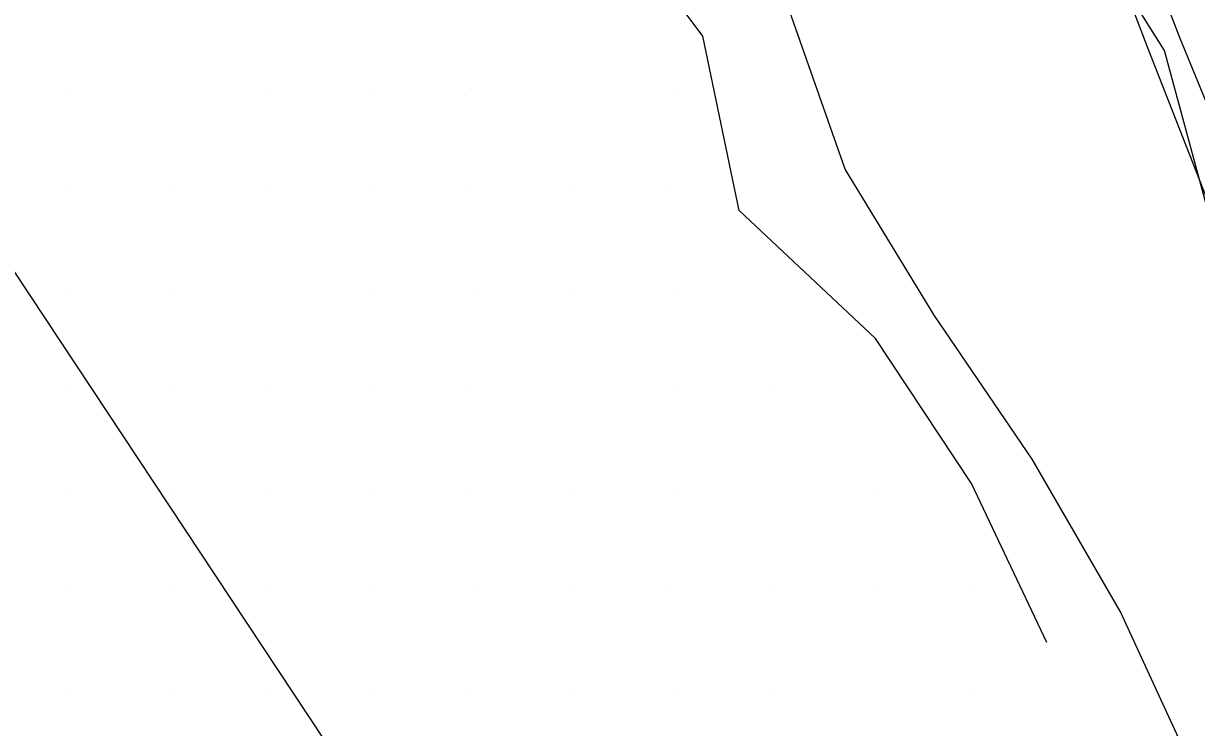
# Model space of a CAD drawing. Extents: x 1602514 to 1609837, y 863887 to 871157.
# Drawn here: x 1604320.5 to 1604495.8, y 868495.5 to 868600.8 of the extents above; entities that cross this region are included whole.
import ezdxf

# ---------------------------------------------------------------- set-up
doc = ezdxf.new("R2010")
doc.units = 0
for name, color, linetype in [('Survey-Flow line', 7, 'Continuous'), ('Survey-Ridge Lines', 7, 'Continuous'), ('Survey-Spot dirt', 7, 'Continuous'), ('Survey-Vegetation trees', 7, 'Continuous')]:
    doc.layers.add(name, color=color, linetype=linetype)

msp = doc.modelspace()

# ---------------------------------------------------------------- linework, layer by layer
at = {"layer": 'Survey-Flow line'}
msp.add_lwpolyline([(1604537.67, 868479.78), (1604531.49, 868504.94), (1604521.95, 868528.36), (1604512.39, 868552.01), (1604502.89, 868575.32), (1604493.37, 868598.54), (1604484.21, 868622.28), (1604474.86, 868645.6), (1604466.13, 868669.53), (1604457.95, 868693.59), (1604450.01, 868717.41), (1604441.97, 868742.06), (1604434.89, 868765.77), (1604426.64, 868789.43), (1604419.87, 868814.36), (1604411.3, 868838), (1604404.27, 868862.24), (1604397, 868886.54), (1604390.36, 868911.27), (1604386.73, 868936.5)], dxfattribs=at)
msp.add_lwpolyline([(1604537.67, 868479.78), (1604531.49, 868504.94), (1604521.95, 868528.36), (1604512.39, 868552.01), (1604502.89, 868575.32), (1604493.37, 868598.54), (1604484.21, 868622.28), (1604474.86, 868645.6), (1604466.13, 868669.53), (1604457.95, 868693.59), (1604450.01, 868717.41), (1604441.97, 868742.06), (1604434.89, 868765.77), (1604426.64, 868789.43), (1604419.87, 868814.36), (1604411.3, 868838), (1604404.27, 868862.24), (1604397, 868886.54), (1604390.36, 868911.27), (1604386.73, 868936.5)], dxfattribs=at)
at = {"layer": 'Survey-Ridge Lines'}
for points in [[(1604484.44, 868512.77), (1604471.23, 868535.6), (1604456.61, 868557.12), (1604443.28, 868578.98), (1604434.63, 868603.63), (1604419.68, 868625.03), (1604407.62, 868648.56), (1604398.97, 868673.19), (1604385.98, 868695.5), (1604377.79, 868721.88), (1604369.61, 868744.74), (1604359.38, 868767.89), (1604353.35, 868794.66), (1604342.37, 868817.81), (1604333.79, 868842.09), (1604332.04, 868868.63), (1604329.31, 868895.47), (1604322.89, 868920.63), (1604325.28, 868948.19), (1604325.84, 868972.83), (1604330.44, 869001.73), (1604324.91, 869028.41), (1604328.01, 869053.17), (1604333.56, 869080.61)], [(1604484.44, 868512.77), (1604471.23, 868535.6), (1604456.61, 868557.12), (1604443.28, 868578.98), (1604434.63, 868603.63), (1604419.68, 868625.03), (1604407.62, 868648.56), (1604398.97, 868673.19), (1604385.98, 868695.5), (1604377.79, 868721.88), (1604369.61, 868744.74), (1604359.38, 868767.89), (1604353.35, 868794.66), (1604342.37, 868817.81), (1604333.79, 868842.09), (1604332.04, 868868.63), (1604329.31, 868895.47), (1604322.89, 868920.63), (1604325.28, 868948.19), (1604325.84, 868972.83), (1604330.44, 869001.73), (1604324.91, 869028.41), (1604328.01, 869053.17), (1604333.56, 869080.61)], [(1604517.46, 868526.49), (1604508.17, 868550.33), (1604497.85, 868573.34), (1604488.7, 868596.71), (1604479.59, 868620.54), (1604470.72, 868644.05), (1604462.42, 868668.2), (1604453.99, 868692.22), (1604446.34, 868716.16), (1604437.68, 868740.71), (1604431.41, 868764.65), (1604421.86, 868787.91), (1604415.12, 868812.95), (1604406.23, 868836.52), (1604398.33, 868860.54), (1604392.52, 868885.3), (1604385.23, 868909.94), (1604382.59, 868935.47)], [(1604517.46, 868526.49), (1604508.17, 868550.33), (1604497.85, 868573.34), (1604488.7, 868596.71), (1604479.59, 868620.54), (1604470.72, 868644.05), (1604462.42, 868668.2), (1604453.99, 868692.22), (1604446.34, 868716.16), (1604437.68, 868740.71), (1604431.41, 868764.65), (1604421.86, 868787.91), (1604415.12, 868812.95), (1604406.23, 868836.52), (1604398.33, 868860.54), (1604392.52, 868885.3), (1604385.23, 868909.94), (1604382.59, 868935.47)], [(1604473.45, 868508.21), (1604462.16, 868531.98), (1604447.84, 868553.67), (1604427.45, 868572.81), (1604422.01, 868598.88), (1604406.2, 868620.01), (1604394.65, 868643.92), (1604390.97, 868670.42), (1604372.39, 868690.85), (1604365.74, 868718.09), (1604358.94, 868741.3), (1604349.92, 868764.86), (1604342.27, 868791.38), (1604325.98, 868813.02)], [(1604473.45, 868508.21), (1604462.16, 868531.98), (1604447.84, 868553.67), (1604427.45, 868572.81), (1604422.01, 868598.88), (1604406.2, 868620.01), (1604394.65, 868643.92), (1604390.97, 868670.42), (1604372.39, 868690.85), (1604365.74, 868718.09), (1604358.94, 868741.3), (1604349.92, 868764.86), (1604342.27, 868791.38), (1604325.98, 868813.02)], [(1604532.81, 868430.77), (1604518.43, 868443.6), (1604511.14, 868468.06), (1604495.18, 868489.52), (1604484.44, 868512.77)], [(1604532.81, 868430.77), (1604518.43, 868443.6), (1604511.14, 868468.06), (1604495.18, 868489.52), (1604484.44, 868512.77)]]:
    msp.add_lwpolyline(points, dxfattribs=at)
at = {"layer": 'Survey-Spot dirt'}
for p, q in [((1604327.51, 868590.77), (1604327.51, 868590.77)), ((1604327.51, 868590.77), (1604327.51, 868590.77)), ((1604357.33, 868590.92), (1604357.33, 868590.92)), ((1604357.33, 868590.92), (1604357.33, 868590.92)), ((1604372.58, 868591.04), (1604372.58, 868591.04)), ((1604372.58, 868591.04), (1604372.58, 868591.04)), ((1604387.43, 868590.98), (1604387.43, 868590.98)), ((1604387.43, 868590.98), (1604387.43, 868590.98)), ((1604417.57, 868591.03), (1604417.57, 868591.03)), ((1604417.57, 868591.03), (1604417.57, 868591.03)), ((1604327.58, 868576.09), (1604327.58, 868576.09)), ((1604327.58, 868576.09), (1604327.58, 868576.09)), ((1604342.65, 868575.94), (1604342.65, 868575.94)), ((1604342.65, 868575.94), (1604342.65, 868575.94)), ((1604372.53, 868576.03), (1604372.53, 868576.03)), ((1604372.53, 868576.03), (1604372.53, 868576.03)), ((1604402.52, 868576.03), (1604402.52, 868576.03)), ((1604402.52, 868576.03), (1604402.52, 868576.03)), ((1604417.39, 868575.9), (1604417.39, 868575.9)), ((1604417.39, 868575.9), (1604417.39, 868575.9)), ((1604357.24, 868575.86), (1604357.24, 868575.86)), ((1604357.24, 868575.86), (1604357.24, 868575.86)), ((1604387.49, 868575.89), (1604387.49, 868575.89)), ((1604387.49, 868575.89), (1604387.49, 868575.89)), ((1604327.52, 868561.01), (1604327.52, 868561.01)), ((1604327.52, 868561.01), (1604327.52, 868561.01)), ((1604342.56, 868560.94), (1604342.56, 868560.94)), ((1604342.56, 868560.94), (1604342.56, 868560.94)), ((1604372.36, 868560.94), (1604372.36, 868560.94)), ((1604372.36, 868560.94), (1604372.36, 868560.94)), ((1604387.67, 868560.98), (1604387.67, 868560.98)), ((1604387.67, 868560.98), (1604387.67, 868560.98)), ((1604402.39, 868560.86), (1604402.39, 868560.86)), ((1604402.39, 868560.86), (1604402.39, 868560.86)), ((1604417.57, 868561.17), (1604417.57, 868561.17)), ((1604417.57, 868561.17), (1604417.57, 868561.17)), ((1604327.53, 868546.09), (1604327.53, 868546.09)), ((1604327.53, 868546.09), (1604327.53, 868546.09)), ((1604357.21, 868546.13), (1604357.21, 868546.13)), ((1604357.21, 868546.13), (1604357.21, 868546.13)), ((1604342.36, 868545.86), (1604342.36, 868545.86)), ((1604342.36, 868545.86), (1604342.36, 868545.86)), ((1604372.54, 868546.05), (1604372.54, 868546.05)), ((1604372.54, 868546.05), (1604372.54, 868546.05)), ((1604387.35, 868545.77), (1604387.35, 868545.77)), ((1604387.35, 868545.77), (1604387.35, 868545.77)), ((1604417.65, 868545.96), (1604417.65, 868545.96)), ((1604417.65, 868545.96), (1604417.65, 868545.96)), ((1604432.4, 868546), (1604432.4, 868546)), ((1604432.4, 868546), (1604432.4, 868546)), ((1604327.47, 868531.15), (1604327.47, 868531.15)), ((1604327.47, 868531.15), (1604327.47, 868531.15)), ((1604342.48, 868531.07), (1604342.48, 868531.07)), ((1604342.48, 868531.07), (1604342.48, 868531.07)), ((1604357.36, 868531.09), (1604357.36, 868531.09)), ((1604357.36, 868531.09), (1604357.36, 868531.09)), ((1604372.53, 868531.22), (1604372.53, 868531.22)), ((1604372.53, 868531.22), (1604372.53, 868531.22)), ((1604387.38, 868530.8), (1604387.38, 868530.8)), ((1604387.38, 868530.8), (1604387.38, 868530.8)), ((1604402.32, 868530.9), (1604402.32, 868530.9)), ((1604402.32, 868530.9), (1604402.32, 868530.9)), ((1604417.6, 868531), (1604417.6, 868531)), ((1604417.6, 868531), (1604417.6, 868531)), ((1604447.7, 868530.58), (1604447.7, 868530.58)), ((1604447.7, 868530.58), (1604447.7, 868530.58)), ((1604327.53, 868516), (1604327.53, 868516)), ((1604327.53, 868516), (1604327.53, 868516)), ((1604342.63, 868515.91), (1604342.63, 868515.91)), ((1604342.63, 868515.91), (1604342.63, 868515.91)), ((1604357.4, 868515.99), (1604357.4, 868515.99)), ((1604357.4, 868515.99), (1604357.4, 868515.99)), ((1604372.45, 868515.94), (1604372.45, 868515.94)), ((1604372.45, 868515.94), (1604372.45, 868515.94)), ((1604387.55, 868516.03), (1604387.55, 868516.03)), ((1604387.55, 868516.03), (1604387.55, 868516.03)), ((1604402.5, 868515.89), (1604402.5, 868515.89)), ((1604402.5, 868515.89), (1604402.5, 868515.89)), ((1604417.38, 868515.91), (1604417.38, 868515.91)), ((1604417.38, 868515.91), (1604417.38, 868515.91)), ((1604432.3, 868515.97), (1604432.3, 868515.97)), ((1604432.3, 868515.97), (1604432.3, 868515.97)), ((1604447.66, 868515.78), (1604447.66, 868515.78)), ((1604447.66, 868515.78), (1604447.66, 868515.78)), ((1604462.36, 868515.75), (1604462.36, 868515.75)), ((1604462.36, 868515.75), (1604462.36, 868515.75)), ((1604327.59, 868501.03), (1604327.59, 868501.03)), ((1604327.59, 868501.03), (1604327.59, 868501.03)), ((1604342.53, 868501.02), (1604342.53, 868501.02)), ((1604342.53, 868501.02), (1604342.53, 868501.02)), ((1604357.31, 868500.73), (1604357.31, 868500.73)), ((1604357.31, 868500.73), (1604357.31, 868500.73)), ((1604372.61, 868500.95), (1604372.61, 868500.95)), ((1604372.61, 868500.95), (1604372.61, 868500.95)), ((1604387.49, 868500.84), (1604387.49, 868500.84)), ((1604387.49, 868500.84), (1604387.49, 868500.84)), ((1604402.42, 868500.87), (1604402.42, 868500.87)), ((1604402.42, 868500.87), (1604402.42, 868500.87)), ((1604417.55, 868500.83), (1604417.55, 868500.83)), ((1604417.55, 868500.83), (1604417.55, 868500.83)), ((1604432.36, 868500.91), (1604432.36, 868500.91)), ((1604432.36, 868500.91), (1604432.36, 868500.91)), ((1604462.65, 868500.77), (1604462.65, 868500.77)), ((1604462.65, 868500.77), (1604462.65, 868500.77))]:
    msp.add_line(p, q, dxfattribs=at)
at = {"layer": 'Survey-Vegetation trees'}
for points in [[(1604524.07, 868408.2), (1604517.77, 868467), (1604534.09, 868482.63), (1604505.47, 868507.06), (1604501.28, 868558.85), (1604491.05, 868596.73), (1604473.3, 868624.95), (1604454.35, 868655.26), (1604446.59, 868701.1), (1604418.23, 868743.65), (1604421.67, 868767.54), (1604397.33, 868779.5), (1604399.43, 868821.02), (1604393.6, 868862.55), (1604374.72, 868920.64), (1604364.46, 868971.73), (1604349.54, 869020.72), (1604352.1, 869071.58), (1604327.15, 869144.6), (1604316.89, 869209.93), (1604321.32, 869253.32)], [(1604524.07, 868408.2), (1604517.77, 868467), (1604534.09, 868482.63), (1604505.47, 868507.06), (1604501.28, 868558.85), (1604491.05, 868596.73), (1604473.3, 868624.95), (1604454.35, 868655.26), (1604446.59, 868701.1), (1604418.23, 868743.65), (1604421.67, 868767.54), (1604397.33, 868779.5), (1604399.43, 868821.02), (1604393.6, 868862.55), (1604374.72, 868920.64), (1604364.46, 868971.73), (1604349.54, 869020.72), (1604352.1, 869071.58), (1604327.15, 869144.6), (1604316.89, 869209.93), (1604321.32, 869253.32)], [(1603900.48, 869192.6), (1603945.48, 869133.11), (1603992.35, 869047.02), (1604059.5, 868948.34), (1604130.14, 868845.92), (1604193.97, 868753.25), (1604256.92, 868659.64), (1604319, 868563.7), (1604393.26, 868451.54), (1604466.24, 868345.62)], [(1603900.48, 869192.6), (1603945.48, 869133.11), (1603992.35, 869047.02), (1604059.5, 868948.34), (1604130.14, 868845.92), (1604193.97, 868753.25), (1604256.92, 868659.64), (1604319, 868563.7), (1604393.26, 868451.54), (1604466.24, 868345.62)]]:
    msp.add_lwpolyline(points, dxfattribs=at)

doc.saveas('drawing.dxf')
